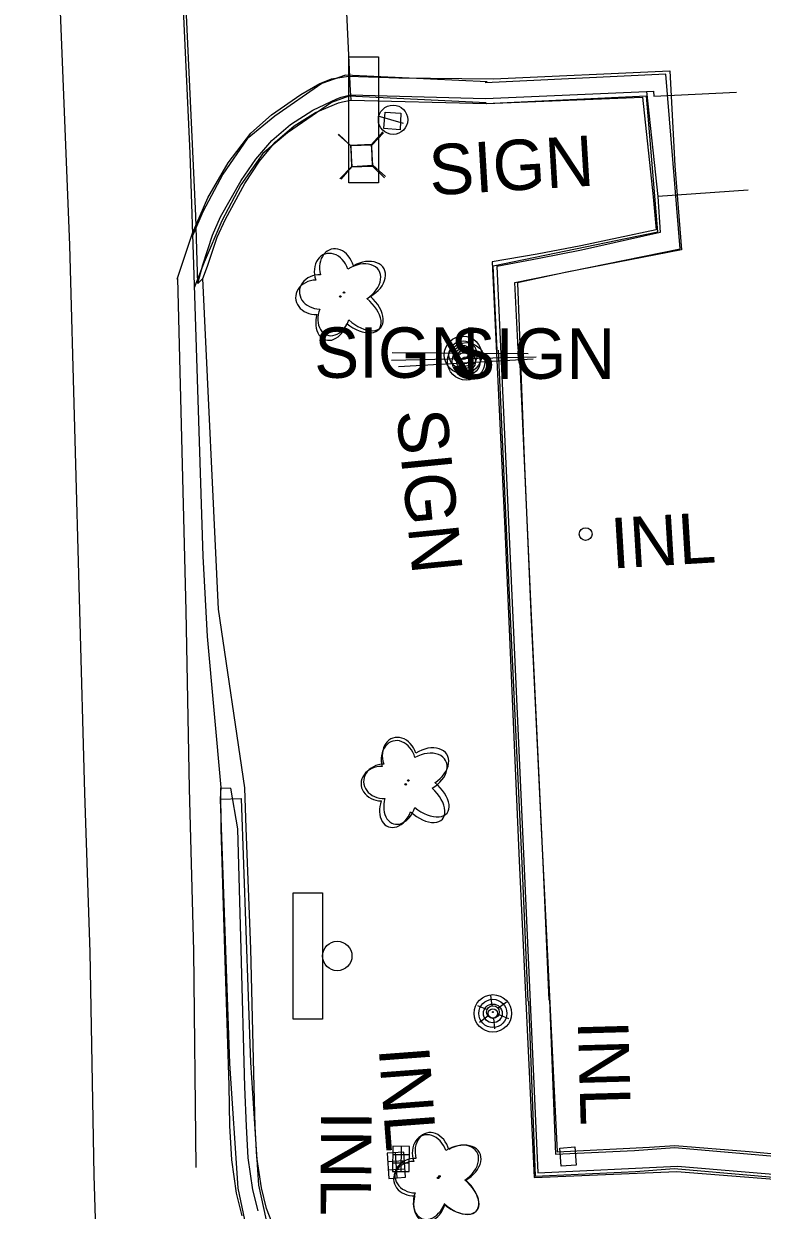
# Model space of a CAD drawing. Extents: x 588843 to 2552415, y 180129 to 269402.
# Drawn here: x 594760.9 to 594848.8, y 184445.5 to 184586.7 of the extents above; entities that cross this region are included whole.
import ezdxf

# ---------------------------------------------------------------- set-up
doc = ezdxf.new("R2010")
doc.units = 0
for name, color, linetype in [('Default', 7, 'Continuous'), ('E_DRN', 7, 'Continuous'), ('E_DRN_Text', 7, 'Continuous'), ('E_DWY', 7, 'Continuous'), ('E_LAND_Vegetation', 7, 'Continuous'), ('E_LTG', 7, 'Continuous'), ('E_MISCPROP', 7, 'Continuous'), ('E_RDWY', 7, 'Continuous'), ('E_RDWY_AsphConc', 7, 'Continuous'), ('E_RDWY_C_and_G', 7, 'Continuous'), ('E_RDWY_PavtEdge', 7, 'Continuous'), ('E_SGN', 7, 'Continuous'), ('E_SGN_Text', 7, 'Continuous'), ('E_UTL_AG_Bold', 7, 'Continuous')]:
    doc.layers.add(name, color=color, linetype=linetype)

# ---------------------------------------------------------------- blocks, each defined once
blk = doc.blocks.new('INLO')
at = {"layer": 'E_DRN'}
for p, q in [((2, -4), (2, 0)), ((4, -4), (4, 0)), ((6, -2), (0, -2))]:
    blk.add_line(p, q, dxfattribs=at)
blk.add_lwpolyline([(0, -4), (6, -4), (6, 0), (0, 0), (0, -4)], close=True, dxfattribs=at)
blk = doc.blocks.new('INLT_57')
at = {"layer": 'E_DRN_Text'}
blk.add_text('INL', height=12, dxfattribs=at).set_placement((-11.03, -6))
blk = doc.blocks.new('LPOL')
at = {"layer": 'Default'}
for p, q in [((-0.75, 1.3), (-2, 3.46)), ((0.75, 1.3), (2, 3.46)), ((-4, 0), (-1.5, 0)), ((1.5, 0), (4, 0)), ((-2, -3.46), (-0.75, -1.3)), ((2, -3.46), (0.75, -1.3))]:
    blk.add_line(p, q, dxfattribs=at)
for radius in [1.5, 1.5, 1.5, 0.125]:
    blk.add_circle((0, 0), radius, dxfattribs=at)
blk = doc.blocks.new('INLT_58')
at = {"layer": 'E_DRN_Text'}
blk.add_text('INL', height=12, dxfattribs=at).set_placement((-11.03, -6))
blk = doc.blocks.new('PED')
at = {"layer": 'Default'}
for p, q in [((-2.5, 2.5), (-5.33, 5.33)), ((2.5, 2.5), (5.33, 5.33)), ((-2.5, -2.5), (-5.33, -5.33)), ((2.5, -2.5), (5.33, -5.33))]:
    blk.add_line(p, q, dxfattribs=at)
blk.add_lwpolyline([(-2.5, -2.5), (2.5, -2.5), (2.5, 2.5), (-2.5, 2.5)], close=True, dxfattribs=at)
blk = doc.blocks.new('DTRE_1_1')
at = {"layer": 'Default'}
blk.add_circle((-0.18, 0), 0.183, dxfattribs=at)
for centre, major_axis, ratio in [((-1.87, 5.32), (1.36, -4.98), 0.782863), ((4.06, 2.74), (-5.27, -2.93), 0.691916), ((-5.87, 0.15), (4.93, -0.12), 0.832022), ((3.54, -3.71), (-5.01, 4.58), 0.560249), ((-2.49, -5.24), (1.8, 4.86), 0.716896)]:
    blk.add_ellipse(centre, major_axis=major_axis, ratio=ratio, start_param=1.570796, end_param=4.712389, dxfattribs=at)
blk = doc.blocks.new('SGN_1')
at = {"layer": 'Default'}
blk.add_lwpolyline([(-3.5, -15), (-10.5, -15), (-10.5, 15), (-3.5, 15)], close=True, dxfattribs=at)
blk.add_circle((0, 0), 3.5, dxfattribs=at)
blk = doc.blocks.new('BSGN_1')
at = {"layer": 'Default'}
blk.add_text('SIGN', height=12, dxfattribs=at).set_placement((-18.56, -6))
blk = doc.blocks.new('POLE_1_1')
at = {"layer": 'Default'}
for radius in [4.46, 3.35, 2.23, 1.12]:
    blk.add_circle((0, 0), radius, dxfattribs=at)
blk = doc.blocks.new('INLT_23_1')
at = {"layer": 'E_DRN_Text'}
blk.add_text('INL', height=39.37, dxfattribs=at).set_placement((-36.18, -19.68))
blk = doc.blocks.new('INLO_3')
at = {"layer": 'E_DRN'}
for p, q in [((6.56, -13.12), (6.56, 0)), ((13.12, -13.12), (13.12, 0)), ((19.68, -6.56), (0, -6.56))]:
    blk.add_line(p, q, dxfattribs=at)
blk.add_lwpolyline([(0, -13.12), (19.68, -13.12), (19.68, 0), (0, 0)], close=True, dxfattribs=at)
blk = doc.blocks.new('POLE_3')
at = {"layer": 'E_MISCPROP'}
for radius in [14.64, 10.98, 7.32, 3.66]:
    blk.add_circle((0, 0), radius, dxfattribs=at)
blk = doc.blocks.new('INLT_32_2')
at = {"layer": 'E_DRN_Text'}
blk.add_text('INL', height=39.37, dxfattribs=at).set_placement((-36.18, -19.69))
blk = doc.blocks.new('DTRE_4')
at = {"layer": 'E_LAND_Vegetation'}
blk.add_circle((-0.6, 0), 0.601, dxfattribs=at)
for centre, major_axis, ratio in [((-6.14, 17.45), (4.46, -16.34), 0.782863), ((13.31, 8.98), (-17.3, -9.61), 0.691916), ((-19.26, 0.5), (16.18, -0.4), 0.832022), ((11.62, -12.16), (-16.44, 15.03), 0.560249), ((-8.18, -17.2), (5.91, 15.93), 0.716896)]:
    blk.add_ellipse(centre, major_axis=major_axis, ratio=ratio, start_param=1.570796, end_param=4.712389, dxfattribs=at)
blk = doc.blocks.new('SIGN_3')
at = {"layer": 'E_SGN'}
blk.add_text('SIGN', height=39.37, dxfattribs=at).set_placement((-56.13, -19.68))
blk = doc.blocks.new('PED_3')
at = {"layer": 'E_UTL_AG_Bold'}
for p, q in [((-8.2, 8.2), (-17.48, 17.48)), ((8.2, 8.2), (17.48, 17.48)), ((-8.2, -8.2), (-17.48, -17.48)), ((8.2, -8.2), (17.48, -17.48))]:
    blk.add_line(p, q, dxfattribs=at)
blk.add_lwpolyline([(-8.2, -8.2), (8.2, -8.2), (8.2, 8.2), (-8.2, 8.2)], close=True, dxfattribs=at)

msp = doc.modelspace()

# ---------------------------------------------------------------- linework, layer by layer
at = {"layer": 'E_DRN'}
msp.add_lwpolyline([(594824.84, 184450.69), (594824.68, 184452.85), (594826.49, 184452.99), (594826.65, 184450.83), (594824.84, 184450.69)], close=True, dxfattribs=at)
msp.add_circle((594827.76, 184525.94), 0.757, dxfattribs=at)
at = {"layer": 'E_DWY'}
for points in [[(594779.17, 184556.3), (594780.99, 184561.76), (594782.8, 184565.95), (594785.24, 184570.14), (594787.92, 184573.66), (594790.38, 184575.83), (594793.88, 184578.26), (594796.14, 184579.59), (594797.51, 184580.13), (594799.54, 184580.45), (594805.52, 184580.23), (594816.78, 184580.12), (594837.76, 184581.09), (594838.37, 184569.79), (594839.18, 184559.79), (594825.53, 184557.13), (594819.64, 184555.83), (594820.44, 184534.91), (594821.27, 184515.75), (594822.44, 184491.73), (594823.15, 184477.34), (594824.36, 184452.42), (594835.34, 184452.97), (594838.36, 184453.18), (594847.2, 184452.44), (594860.79, 184451.24)], [(594819.74, 184547.94), (594819.35, 184555.87), (594839, 184559.91), (594837.31, 184580.67), (594815.81, 184579.67)], [(594816.04, 184579.77), (594799.21, 184580.58), (594796.38, 184579.56), (594790.79, 184575.69), (594787.49, 184572.97), (594784.6, 184568.8), (594782.23, 184564.31), (594781, 184561.45)], [(594815.92, 184577.27), (594799.59, 184578.06), (594797.53, 184577.32), (594792.3, 184573.69), (594789.35, 184571.26), (594786.74, 184567.5), (594784.49, 184563.23), (594782.37, 184558.31), (594781.2, 184555.24)], [(594817.25, 184547.82), (594816.75, 184557.89), (594836.33, 184561.91), (594835.01, 184578.06), (594815.92, 184577.17)], [(594817.35, 184547.82), (594818.74, 184516.93), (594820.2, 184485.9), (594820.87, 184470.35)], [(594819.84, 184547.93), (594821.24, 184517.04), (594822.7, 184486.01), (594823.37, 184470.45)], [(594820.97, 184470.35), (594821.77, 184449.51), (594833.71, 184450.08), (594838.3, 184450.41), (594869.17, 184447.72)], [(594823.47, 184470.45), (594824.17, 184452.13), (594833.56, 184452.58), (594838.32, 184452.91), (594869.39, 184450.21)]]:
    msp.add_lwpolyline(points, dxfattribs=at)
at = {"layer": 'E_RDWY'}
msp.add_lwpolyline([(594777.4, 184632.83), (594779.06, 184606.45), (594780.67, 184571.28), (594781.19, 184555.56), (594782.21, 184523.33), (594782.74, 184513.75), (594784.36, 184495.78), (594784.28, 184494.37)], dxfattribs=at)
at = {"layer": 'E_RDWY_AsphConc'}
for points in [[(594781.64, 184555.76), (594781.37, 184563.82), (594779.87, 184596.3), (594777.6, 184629.78), (594777.08, 184633.63)], [(594798.34, 184612.59), (594799.04, 184593.94), (594799.76, 184578.72), (594799.79, 184578.23)], [(594799.79, 184578.23), (594815.83, 184577.77), (594834.99, 184578.63)], [(594834.99, 184578.63), (594835.84, 184578.68), (594835.87, 184578.08), (594845.72, 184578.56)], [(594847.08, 184566.89), (594836.36, 184566.13)], [(594836.36, 184566.13), (594836.64, 184561.85), (594827.27, 184559.72), (594822.24, 184558.74), (594817.19, 184557.79), (594818.62, 184526.54), (594820.42, 184487), (594822.09, 184449.91), (594838.7, 184450.71), (594855.26, 184449.33)], [(594787.23, 184495.75), (594784.09, 184516.99), (594782.22, 184556.35)]]:
    msp.add_lwpolyline(points, dxfattribs=at)
msp.add_lwpolyline([(594803.9, 184576.16), (594805.77, 184576.03), (594805.71, 184574.07), (594803.77, 184574.21)], close=True, dxfattribs=at)
at = {"layer": 'E_RDWY_C_and_G'}
for points in [[(594781.64, 184555.76), (594782.2, 184557.99), (594783.35, 184561.51), (594783.35, 184561.51), (594784.33, 184563.69), (594784.33, 184563.69), (594786.77, 184568.01), (594786.77, 184568.01), (594788.51, 184570.58), (594788.51, 184570.58), (594790.43, 184572.78), (594792.65, 184574.68), (594792.65, 184574.68), (594795.31, 184576.4), (594798.17, 184577.76), (594798.17, 184577.76), (594798.67, 184577.93), (594798.67, 184577.93), (594799.79, 184578.23), (594799.79, 184578.23)], [(594799.79, 184578.23), (594799.84, 184577.61), (594815.97, 184577.21), (594834.54, 184577.96), (594835.78, 184566.08), (594836.14, 184562.15), (594827.17, 184560.27), (594822.01, 184559.25), (594816.63, 184558.36), (594818.16, 184526.58), (594819.84, 184487.03), (594821.63, 184449.35), (594838.59, 184450.08), (594855.21, 184448.77)], [(594834.99, 184578.63), (594836.36, 184566.13)], [(594781.64, 184555.76), (594782.22, 184556.35), (594782.76, 184557.84), (594783.94, 184561.27), (594783.94, 184561.27), (594784.9, 184563.43), (594784.9, 184563.43), (594787.23, 184567.67), (594787.23, 184567.67), (594788.95, 184570.33), (594788.95, 184570.33), (594790.84, 184572.59), (594793.07, 184574.53), (594793.07, 184574.53), (594795.61, 184576.11), (594798.36, 184577.28), (594798.36, 184577.28), (594798.82, 184577.41), (594798.82, 184577.41), (594799.84, 184577.61), (594799.84, 184577.61)], [(594785.35, 184460.32), (594784.83, 184476.46), (594784.41, 184490.85), (594784.35, 184495.72), (594785.55, 184495.71)], [(594787.22, 184460.15), (594786.77, 184476.51), (594786.38, 184490.87), (594785.55, 184495.71)], [(594788.31, 184460.13), (594787.92, 184476.57), (594787.37, 184490.93), (594787.23, 184495.75)], [(594784.28, 184494.37), (594786.78, 184494.45), (594787.88, 184463.06), (594788.86, 184448.44), (594789.74, 184444.29), (594792.01, 184438.6), (594794.61, 184434.87), (594797.41, 184431.43)], [(594784.28, 184494.37), (594785.39, 184462.93), (594786.38, 184448.1), (594787.34, 184443.57), (594789.79, 184437.4), (594792.62, 184433.37), (594795.47, 184429.85)], [(594786.91, 184444.81), (594786.23, 184447.48), (594786.23, 184447.48), (594785.66, 184451.47), (594785.44, 184455.49), (594785.44, 184455.49), (594785.35, 184460.32)], [(594788.79, 184445.38), (594788.15, 184447.9), (594788.15, 184447.9), (594787.62, 184451.68), (594787.4, 184455.48), (594787.4, 184455.48), (594787.22, 184460.15)], [(594790.71, 184443.33), (594789.79, 184445.68), (594789.18, 184448.12), (594789.18, 184448.12), (594788.65, 184451.76), (594788.43, 184455.43), (594788.43, 184455.43), (594788.31, 184460.13)]]:
    msp.add_lwpolyline(points, dxfattribs=at)
at = {"layer": 'E_RDWY_PavtEdge'}
for points in [[(594769.3, 184449.63), (594768.81, 184476.19), (594768.17, 184495.11), (594766.41, 184560.33), (594764.46, 184608.96), (594761.88, 184651.59), (594759.18, 184701.67)], [(594781.42, 184450.56), (594781.14, 184476.35), (594780.63, 184495.65), (594780.25, 184516.82), (594779.26, 184556.36)], [(594769.06, 184403.96), (594769.74, 184435.38), (594769.3, 184449.63)]]:
    msp.add_lwpolyline(points, dxfattribs=at)
at = {"layer": 'E_SGN'}
for p, q in [((594806.1, 184574.81), (594803.07, 184575.67)), ((594805.48, 184545.89), (594821.51, 184546.82))]:
    msp.add_line(p, q, dxfattribs=at)
for points in [[(594804.66, 184546.66), (594821.88, 184547.02)], [(594804.75, 184547.54), (594820.94, 184547.42)]]:
    msp.add_lwpolyline(points, dxfattribs=at)

# ---------------------------------------------------------------- block references
at = {"layer": 'E_DRN'}
for name, p, xscale, yscale, rotation in [('INLO_3', (594806.14, 184452.37), 0.1524003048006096, 0.15240030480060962, -86.45503166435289), ('INLO', (594804.78, 184450.07), 0.49999999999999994, 0.5, 89.47519882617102)]:
    msp.add_blockref(name, p, dxfattribs=dict(at, xscale=xscale, yscale=yscale, rotation=rotation))
at = {"layer": 'E_DRN_Text'}
for name, p, xscale, yscale, rotation in [('INLT_32_2', (594836.23, 184525.16), 0.15240030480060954, 0.15240030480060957, 3.4338469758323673), ('INLT_58', (594829.98, 184462.55), 0.49999999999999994, 0.5, -88.40702529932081), ('INLT_23_1', (594806.54, 184459.48), 0.15240030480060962, 0.1524003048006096, -85.6996032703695), ('INLT_57', (594799.26, 184451.74), 0.5000000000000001, 0.5, -90.36283032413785)]:
    msp.add_blockref(name, p, dxfattribs=dict(at, xscale=xscale, yscale=yscale, rotation=rotation))
at = {"layer": 'E_LAND_Vegetation', "xscale": 0.15240030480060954, "yscale": 0.15240030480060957, "rotation": 3.4338469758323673}
for p in [(594798.66, 184554.23), (594806.75, 184496.62), (594810.31, 184449.32)]:
    msp.add_blockref('DTRE_4', p, dxfattribs=at)
at = {"layer": 'E_LAND_Vegetation', "xscale": 0.5, "yscale": 0.5}
for p in [(594799.11, 184554.69), (594806.44, 184496.15), (594810.46, 184449.5)]:
    msp.add_blockref('DTRE_1_1', p, dxfattribs=at)
at = {"layer": 'E_LTG', "xscale": 0.5, "yscale": 0.5, "rotation": -23.084058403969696}
msp.add_blockref('LPOL', (594816.73, 184469.05), dxfattribs=at)
at = {"layer": 'E_MISCPROP', "xscale": 0.5, "yscale": 0.5}
msp.add_blockref('POLE_1_1', (594813.17, 184547.28), dxfattribs=at)
at = {"layer": 'E_MISCPROP', "xscale": 0.15240030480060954, "yscale": 0.15240030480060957, "rotation": 3.4338469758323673}
for p in [(594813.54, 184546.5), (594816.72, 184468.89)]:
    msp.add_blockref('POLE_3', p, dxfattribs=at)
at = {"layer": 'E_SGN', "xscale": 0.5, "yscale": 0.5}
for name, p in [('SGN_1', (594804.85, 184575.26)), ('BSGN_1', (594804.75, 184547.54)), ('BSGN_1', (594820.94, 184547.42)), ('SGN_1', (594798.21, 184475.72))]:
    msp.add_blockref(name, p, dxfattribs=at)
at = {"layer": 'E_SGN_Text'}
for p, xscale, yscale, rotation in [((594817.66, 184569.76), 0.15240030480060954, 0.15240030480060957, 3.4338469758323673), ((594809.07, 184532.31), 0.15240030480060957, 0.1524003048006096, -84.31519139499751)]:
    msp.add_blockref('SIGN_3', p, dxfattribs=dict(at, xscale=xscale, yscale=yscale, rotation=rotation))
at = {"layer": 'E_UTL_AG_Bold'}
for name, p, xscale, yscale, rotation in [('PED_3', (594801.12, 184571.01), 0.15240030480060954, 0.15240030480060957, 3.4338469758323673), ('PED', (594801.11, 184570.95), 0.49999999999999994, 0.5, -88.40702529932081)]:
    msp.add_blockref(name, p, dxfattribs=dict(at, xscale=xscale, yscale=yscale, rotation=rotation))

doc.saveas('drawing.dxf')
